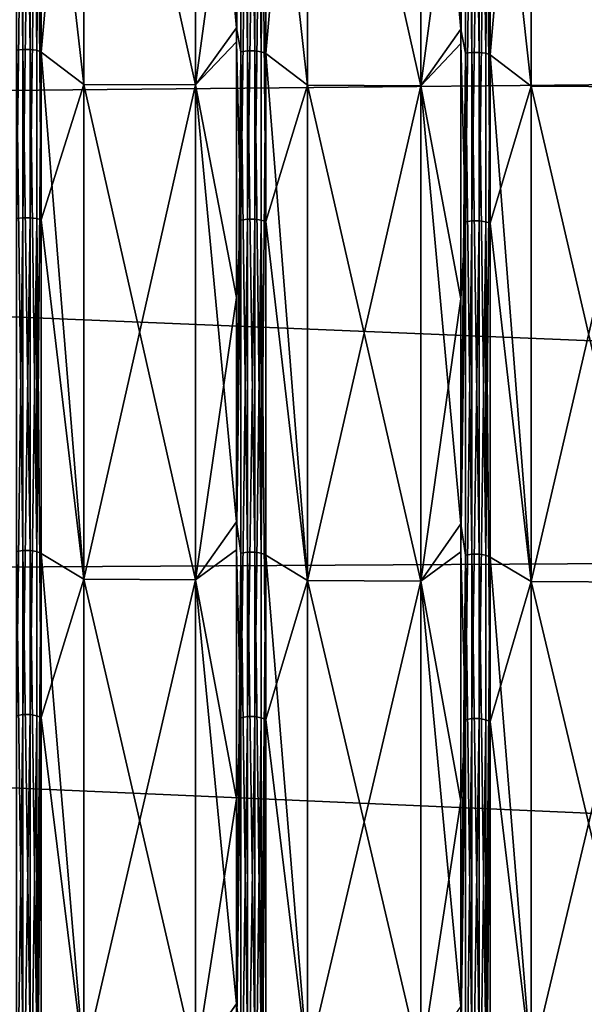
# Model space of a CAD drawing. Header units: metres. Extents: x -31 to 116, y -82 to 82.
# Tile 423 of 656: x 54 to 59, y -23 to -14. Entities that reach past the tile are written whole.
import ezdxf

# ---------------------------------------------------------------- set-up
doc = ezdxf.new("R2010")
doc.units = ezdxf.units.M
doc.layers.add('solid_80000000GA_10_1', color=7, linetype='CONTINUOUS')

msp = doc.modelspace()

# ---------------------------------------------------------------- linework, layer by layer
at = {"layer": 'solid_80000000GA_10_1'}
for points in [[(55.382427, -9.995101, -60.549599), (55.76049, -9.473398, -59.812687), (55.76049, -14.137044, -58.885029)], [(55.802036, -9.624148, -59.734749), (55.76049, -14.137044, -58.885029), (55.76049, -9.473398, -59.812687)], [(12.5, -10.777929, 57.631008), (103, -9.542365, 60.248993), (103, -14.238694, 59.314892)], [(12.5, -10.777946, -57.631004), (103, -14.238865, -59.31485), (103, -9.542414, -60.248985)], [(57.470112, -10.000802, -60.58559), (57.839779, -9.481915, -59.866463), (57.839779, -14.149755, -58.937973)], [(57.881325, -9.632809, -59.788506), (57.839779, -14.149755, -58.937973), (57.839779, -9.481915, -59.866463)], [(53.783474, -9.61078, -59.651772), (53.783474, -14.339523, -58.694798), (53.722752, -9.615488, -59.680996)], [(53.783474, -14.339523, -58.694798), (53.722752, -14.346548, -58.723549), (53.722752, -9.615488, -59.680996)], [(53.851025, -14.339534, -58.694843), (53.783474, -14.339523, -58.694798), (53.783474, -9.61078, -59.651772)], [(53.851025, -9.610787, -59.651817), (53.851025, -14.339534, -58.694843), (53.783474, -9.61078, -59.651772)], [(53.911705, -14.346579, -58.723675), (53.851025, -14.339534, -58.694843), (53.851025, -9.610787, -59.651817)], [(53.911705, -9.615508, -59.681122), (53.911705, -14.346579, -58.723675), (53.851025, -9.610787, -59.651817)], [(53.911705, -9.615508, -59.681122), (53.953094, -9.626963, -59.733013), (53.911705, -14.346579, -58.723675)], [(53.911705, -14.346579, -58.723675), (53.953094, -9.626963, -59.733013), (53.953094, -14.362285, -58.774448)], [(54.348129, -9.992277, -60.531769), (53.953094, -14.362285, -58.774448), (53.953094, -9.626963, -59.733013)], [(55.802036, -9.624148, -59.734749), (55.802036, -14.359469, -58.776443), (55.76049, -14.137044, -58.885029)], [(55.862759, -9.61944, -59.705528), (55.862759, -14.352446, -58.747688), (55.802036, -9.624148, -59.734749)], [(55.862759, -14.352446, -58.747688), (55.802036, -14.359469, -58.776443), (55.802036, -9.624148, -59.734749)], [(55.930313, -14.352456, -58.747734), (55.862759, -14.352446, -58.747688), (55.862759, -9.61944, -59.705528)], [(55.930313, -9.619448, -59.705574), (55.930313, -14.352456, -58.747734), (55.862759, -9.61944, -59.705528)], [(55.990993, -14.3595, -58.776569), (55.930313, -14.352456, -58.747734), (55.930313, -9.619448, -59.705574)], [(55.990993, -9.624169, -59.734879), (55.990993, -14.3595, -58.776569), (55.930313, -9.619448, -59.705574)], [(55.990993, -9.624169, -59.734879), (56.032383, -9.635623, -59.786766), (55.990993, -14.3595, -58.776569)], [(55.990993, -14.3595, -58.776569), (56.032383, -9.635623, -59.786766), (56.032383, -14.375204, -58.827343)], [(56.41888, -9.997931, -60.567467), (56.032383, -14.375204, -58.827343), (56.032383, -9.635623, -59.786766)], [(57.881325, -9.632809, -59.788506), (57.881325, -14.372392, -58.829334), (57.839779, -14.149755, -58.937973)], [(57.942047, -9.628101, -59.759285), (57.942047, -14.365367, -58.800583), (57.881325, -9.632809, -59.788506)], [(57.942047, -14.365367, -58.800583), (57.881325, -14.372392, -58.829334), (57.881325, -9.632809, -59.788506)], [(58.009598, -14.365378, -58.800629), (57.942047, -14.365367, -58.800583), (57.942047, -9.628101, -59.759285)], [(58.009598, -9.628108, -59.759327), (58.009598, -14.365378, -58.800629), (57.942047, -9.628101, -59.759285)], [(58.070282, -14.372422, -58.82946), (58.009598, -14.365378, -58.800629), (58.009598, -9.628108, -59.759327)], [(58.070282, -9.63283, -59.788631), (58.070282, -14.372422, -58.82946), (58.009598, -9.628108, -59.759327)], [(58.070282, -9.63283, -59.788631), (58.111671, -9.644284, -59.840523), (58.070282, -14.372422, -58.82946)], [(58.070282, -14.372422, -58.82946), (58.111671, -9.644284, -59.840523), (58.111671, -14.388124, -58.880234)], [(58.489632, -10.003586, -60.603168), (58.111671, -14.388124, -58.880234), (58.111671, -9.644284, -59.840523)], [(54.348129, -9.992277, -60.531769), (54.348129, -14.662195, -59.573151), (53.953094, -14.362285, -58.774448)], [(54.348129, -14.662195, 59.573151), (54.348129, -9.992277, 60.531769), (53.953094, -11.208203, 59.4566)], [(54.348129, -9.992277, -60.531769), (55.382427, -9.995101, -60.549599), (55.382427, -14.666409, -59.590706)], [(54.348129, -9.992277, -60.531769), (55.382427, -14.666409, -59.590706), (54.348129, -14.662195, -59.573151)], [(54.348129, -9.992277, 60.531769), (55.382427, -14.666409, 59.590706), (55.382427, -9.995101, 60.549599)], [(54.348129, -14.662195, 59.573151), (55.382427, -14.666409, 59.590706), (54.348129, -9.992277, 60.531769)], [(55.382427, -9.995101, 60.549599), (55.382427, -14.666409, 59.590706), (55.76049, -11.880962, 59.381355)], [(55.382427, -14.666409, -59.590706), (55.382427, -9.995101, -60.549599), (55.76049, -14.137044, -58.885029)], [(56.41888, -9.997931, -60.567467), (56.41888, -14.670632, -59.608299), (56.032383, -14.375204, -58.827343)], [(56.41888, -14.670632, 59.608299), (56.41888, -9.997931, 60.567467), (56.032383, -11.218281, 59.510109)], [(56.41888, -9.997931, -60.567467), (57.470112, -10.000802, -60.58559), (57.470112, -14.674916, -59.626141)], [(56.41888, -9.997931, -60.567467), (57.470112, -14.674916, -59.626141), (56.41888, -14.670632, -59.608299)], [(56.41888, -9.997931, 60.567467), (57.470112, -14.674916, 59.626141), (57.470112, -10.000802, 60.58559)], [(56.41888, -14.670632, 59.608299), (57.470112, -14.674916, 59.626141), (56.41888, -9.997931, 60.567467)], [(57.470112, -10.000802, 60.58559), (57.470112, -14.674916, 59.626141), (57.839779, -11.891644, 59.434746)], [(57.470112, -14.674916, -59.626141), (57.470112, -10.000802, -60.58559), (57.839779, -14.149755, -58.937973)], [(58.489632, -10.003586, -60.603168), (58.489632, -14.67907, -59.643448), (58.111671, -14.388124, -58.880234)], [(58.489632, -14.67907, 59.643448), (58.489632, -10.003586, 60.603168), (58.111671, -11.228358, 59.563614)], [(59.557796, -14.683423, 59.661575), (58.489632, -10.003586, 60.603168), (58.489632, -14.67907, 59.643448)], [(59.557796, -10.006502, 60.621586), (58.489632, -10.003586, 60.603168), (59.557796, -14.683423, 59.661575)], [(59.557796, -14.683423, -59.661575), (58.489632, -14.67907, -59.643448), (58.489632, -10.003586, -60.603168)], [(59.557796, -14.683423, -59.661575), (58.489632, -10.003586, -60.603168), (59.557796, -10.006502, -60.621586)], [(12.5, -15.116064, 56.648037), (12.5, -10.777929, 57.631008), (103, -14.238694, 59.314892)], [(12.5, -10.777946, -57.631004), (12.5, -15.116093, -56.648029), (103, -14.238865, -59.31485)], [(53.783474, -11.195335, 59.37479), (53.722752, -11.200819, 59.403877), (53.722752, -15.904716, 58.320827)], [(53.783474, -15.896928, 58.292271), (53.783474, -11.195335, 59.37479), (53.722752, -15.904716, 58.320827)], [(53.851025, -11.195344, 59.374836), (53.783474, -11.195335, 59.37479), (53.783474, -15.896928, 58.292271)], [(53.851025, -15.896939, 58.292316), (53.851025, -11.195344, 59.374836), (53.783474, -15.896928, 58.292271)], [(53.911705, -11.200843, 59.404003), (53.851025, -11.195344, 59.374836), (53.851025, -15.896939, 58.292316)], [(53.911705, -15.904749, 58.32095), (53.911705, -11.200843, 59.404003), (53.851025, -15.896939, 58.292316)], [(53.911705, -11.200843, 59.404003), (53.953094, -15.916892, 58.372627), (53.953094, -11.208203, 59.4566)], [(53.911705, -15.904749, 58.32095), (53.953094, -15.916892, 58.372627), (53.911705, -11.200843, 59.404003)], [(54.348129, -14.662195, 59.573151), (53.953094, -11.208203, 59.4566), (53.953094, -15.916892, 58.372627)], [(55.802036, -11.210908, 59.457382), (55.76049, -11.880962, 59.381355), (55.76049, -14.269146, 58.853157)], [(55.802036, -15.919041, 58.373356), (55.802036, -11.210908, 59.457382), (55.76049, -14.269146, 58.853157)], [(55.862759, -11.205423, 59.428295), (55.802036, -11.210908, 59.457382), (55.802036, -15.919041, 58.373356)], [(55.862759, -15.911253, 58.344799), (55.862759, -11.205423, 59.428295), (55.802036, -15.919041, 58.373356)], [(55.930313, -11.205432, 59.428341), (55.862759, -11.205423, 59.428295), (55.862759, -15.911253, 58.344799)], [(55.930313, -15.911265, 58.344845), (55.930313, -11.205432, 59.428341), (55.862759, -15.911253, 58.344799)], [(55.990993, -11.210932, 59.457508), (55.930313, -11.205432, 59.428341), (55.930313, -15.911265, 58.344845)], [(55.990993, -15.919074, 58.373482), (55.990993, -11.210932, 59.457508), (55.930313, -15.911265, 58.344845)], [(55.990993, -11.210932, 59.457508), (56.032383, -15.931205, 58.425159), (56.032383, -11.218281, 59.510109)], [(55.990993, -15.919074, 58.373482), (56.032383, -15.931205, 58.425159), (55.990993, -11.210932, 59.457508)], [(56.41888, -14.670632, 59.608299), (56.032383, -11.218281, 59.510109), (56.032383, -15.931205, 58.425159)], [(57.881325, -11.220997, 59.510887), (57.839779, -11.891644, 59.434746), (57.839779, -14.281975, 58.906071)], [(57.881325, -15.933366, 58.425888), (57.881325, -11.220997, 59.510887), (57.839779, -14.281975, 58.906071)], [(57.942047, -11.215512, 59.4818), (57.881325, -11.220997, 59.510887), (57.881325, -15.933366, 58.425888)], [(57.942047, -15.925578, 58.397331), (57.942047, -11.215512, 59.4818), (57.881325, -15.933366, 58.425888)], [(58.009598, -11.215521, 59.481846), (57.942047, -11.215512, 59.4818), (57.942047, -15.925578, 58.397331)], [(58.009598, -15.925591, 58.397373), (58.009598, -11.215521, 59.481846), (57.942047, -15.925578, 58.397331)], [(58.070282, -11.221021, 59.511013), (58.009598, -11.215521, 59.481846), (58.009598, -15.925591, 58.397373)], [(58.070282, -15.9334, 58.42601), (58.070282, -11.221021, 59.511013), (58.009598, -15.925591, 58.397373)], [(58.070282, -11.221021, 59.511013), (58.111671, -15.945518, 58.477692), (58.111671, -11.228358, 59.563614)], [(58.070282, -15.9334, 58.42601), (58.111671, -15.945518, 58.477692), (58.070282, -11.221021, 59.511013)], [(58.489632, -14.67907, 59.643448), (58.111671, -11.228358, 59.563614), (58.111671, -15.945518, 58.477692)], [(55.382427, -14.666409, 59.590706), (55.76049, -14.269146, 58.853157), (55.76049, -11.880962, 59.381355)], [(57.470112, -14.674916, 59.626141), (57.839779, -14.281975, 58.906071), (57.839779, -11.891644, 59.434746)], [(55.382427, -14.666409, -59.590706), (55.76049, -14.137044, -58.885029), (55.76049, -18.71353, -57.594326)], [(55.802036, -14.359469, -58.776443), (55.76049, -18.71353, -57.594326), (55.76049, -14.137044, -58.885029)], [(57.470112, -14.674916, -59.626141), (57.839779, -14.149755, -58.937973), (57.839779, -18.730356, -57.646111)], [(57.881325, -14.372392, -58.829334), (57.839779, -18.730356, -57.646111), (57.839779, -14.149755, -58.937973)], [(12.5, -15.116064, 56.648037), (103, -14.238694, 59.314892), (103, -18.848118, 58.015034)], [(12.5, -15.116093, -56.648029), (103, -18.847979, -58.015087), (103, -14.238865, -59.31485)], [(55.382427, -14.666409, 59.590706), (55.76049, -16.634052, 58.228954), (55.76049, -14.269146, 58.853157)], [(55.802036, -15.919041, 58.373356), (55.76049, -14.269146, 58.853157), (55.76049, -16.634052, 58.228954)], [(57.470112, -14.674916, 59.626141), (57.839779, -16.649008, 58.281307), (57.839779, -14.281975, 58.906071)], [(57.881325, -15.933366, 58.425888), (57.839779, -14.281975, 58.906071), (57.839779, -16.649008, 58.281307)], [(53.783474, -14.339523, -58.694798), (53.783474, -18.976839, -57.363583), (53.722752, -14.346548, -58.723549)], [(53.783474, -18.976839, -57.363583), (53.722752, -18.986135, -57.391685), (53.722752, -14.346548, -58.723549)], [(53.851025, -18.976852, -57.363628), (53.783474, -18.976839, -57.363583), (53.783474, -14.339523, -58.694798)], [(53.851025, -14.339534, -58.694843), (53.851025, -18.976852, -57.363628), (53.783474, -14.339523, -58.694798)], [(53.911705, -18.986176, -57.391808), (53.851025, -18.976852, -57.363628), (53.851025, -14.339534, -58.694843)], [(53.911705, -14.346579, -58.723675), (53.911705, -18.986176, -57.391808), (53.851025, -14.339534, -58.694843)], [(53.911705, -14.346579, -58.723675), (53.953094, -14.362285, -58.774448), (53.911705, -18.986176, -57.391808)], [(53.911705, -18.986176, -57.391808), (53.953094, -14.362285, -58.774448), (53.953094, -19.004665, -57.441566)], [(54.348129, -19.243582, -58.254829), (53.953094, -19.004665, -57.441566), (53.953094, -14.362285, -58.774448)], [(54.348129, -14.662195, -59.573151), (54.348129, -19.243582, -58.254829), (53.953094, -14.362285, -58.774448)], [(55.802036, -14.359469, -58.776443), (55.802036, -19.003235, -57.443378), (55.76049, -18.71353, -57.594326)], [(55.862759, -14.352446, -58.747688), (55.862759, -18.993938, -57.415276), (55.802036, -14.359469, -58.776443)], [(55.862759, -18.993938, -57.415276), (55.802036, -19.003235, -57.443378), (55.802036, -14.359469, -58.776443)], [(55.930313, -18.993954, -57.415321), (55.862759, -18.993938, -57.415276), (55.862759, -14.352446, -58.747688)], [(55.930313, -14.352456, -58.747734), (55.930313, -18.993954, -57.415321), (55.862759, -14.352446, -58.747688)], [(55.990993, -19.003275, -57.443501), (55.930313, -18.993954, -57.415321), (55.930313, -14.352456, -58.747734)], [(55.990993, -14.3595, -58.776569), (55.990993, -19.003275, -57.443501), (55.930313, -14.352456, -58.747734)], [(55.990993, -14.3595, -58.776569), (56.032383, -14.375204, -58.827343), (55.990993, -19.003275, -57.443501)], [(55.990993, -19.003275, -57.443501), (56.032383, -14.375204, -58.827343), (56.032383, -19.021763, -57.493263)], [(56.41888, -19.254751, -58.289204), (56.032383, -19.021763, -57.493263), (56.032383, -14.375204, -58.827343)], [(56.41888, -14.670632, -59.608299), (56.41888, -19.254751, -58.289204), (56.032383, -14.375204, -58.827343)], [(57.881325, -14.372392, -58.829334), (57.881325, -19.020336, -57.495071), (57.839779, -18.730356, -57.646111)], [(57.942047, -14.365367, -58.800583), (57.942047, -19.01104, -57.466969), (57.881325, -14.372392, -58.829334)], [(57.942047, -19.01104, -57.466969), (57.881325, -19.020336, -57.495071), (57.881325, -14.372392, -58.829334)], [(58.009598, -19.011055, -57.467014), (57.942047, -19.01104, -57.466969), (57.942047, -14.365367, -58.800583)], [(58.009598, -14.365378, -58.800629), (58.009598, -19.011055, -57.467014), (57.942047, -14.365367, -58.800583)], [(58.070282, -19.020376, -57.495193), (58.009598, -19.011055, -57.467014), (58.009598, -14.365378, -58.800629)], [(58.070282, -14.372422, -58.82946), (58.070282, -19.020376, -57.495193), (58.009598, -14.365378, -58.800629)], [(58.070282, -14.372422, -58.82946), (58.111671, -14.388124, -58.880234), (58.070282, -19.020376, -57.495193)], [(58.070282, -19.020376, -57.495193), (58.111671, -14.388124, -58.880234), (58.111671, -19.03886, -57.544956)], [(58.489632, -19.265921, -58.323582), (58.111671, -19.03886, -57.544956), (58.111671, -14.388124, -58.880234)], [(58.489632, -14.67907, -59.643448), (58.489632, -19.265921, -58.323582), (58.111671, -14.388124, -58.880234)], [(54.348129, -19.243582, 58.254829), (54.348129, -14.662195, 59.573151), (53.953094, -15.916892, 58.372627)], [(54.348129, -14.662195, -59.573151), (55.382427, -14.666409, -59.590706), (55.382427, -19.249161, -58.271999)], [(54.348129, -14.662195, -59.573151), (55.382427, -19.249161, -58.271999), (54.348129, -19.243582, -58.254829)], [(54.348129, -19.243582, 58.254829), (55.382427, -14.666409, 59.590706), (54.348129, -14.662195, 59.573151)], [(54.348129, -19.243582, 58.254829), (55.382427, -19.249161, 58.271999), (55.382427, -14.666409, 59.590706)], [(55.382427, -14.666409, 59.590706), (55.382427, -19.249161, 58.271999), (55.76049, -16.634052, 58.228954)], [(55.382427, -19.249161, -58.271999), (55.382427, -14.666409, -59.590706), (55.76049, -18.71353, -57.594326)], [(56.41888, -19.254751, 58.289204), (56.41888, -14.670632, 59.608299), (56.032383, -15.931205, 58.425159)], [(56.41888, -14.670632, -59.608299), (57.470112, -14.674916, -59.626141), (57.470112, -19.260422, -58.306656)], [(56.41888, -14.670632, -59.608299), (57.470112, -19.260422, -58.306656), (56.41888, -19.254751, -58.289204)], [(56.41888, -19.254751, 58.289204), (57.470112, -14.674916, 59.626141), (56.41888, -14.670632, 59.608299)], [(56.41888, -19.254751, 58.289204), (57.470112, -19.260422, 58.306656), (57.470112, -14.674916, 59.626141)], [(57.470112, -14.674916, 59.626141), (57.470112, -19.260422, 58.306656), (57.839779, -16.649008, 58.281307)], [(57.470112, -19.260422, -58.306656), (57.470112, -14.674916, -59.626141), (57.839779, -18.730356, -57.646111)], [(58.489632, -19.265921, 58.323582), (58.489632, -14.67907, 59.643448), (58.111671, -15.945518, 58.477692)], [(59.557796, -14.683423, 59.661575), (58.489632, -14.67907, 59.643448), (58.489632, -19.265921, 58.323582)], [(59.557796, -19.271681, -58.341312), (58.489632, -19.265921, -58.323582), (58.489632, -14.67907, -59.643448)], [(59.557796, -19.271681, -58.341312), (58.489632, -14.67907, -59.643448), (59.557796, -14.683423, -59.661575)], [(59.557796, -14.683423, 59.661575), (58.489632, -19.265921, 58.323582), (59.557796, -19.271681, 58.341312)], [(12.5, -19.366768, 55.339161), (12.5, -15.116064, 56.648037), (103, -18.848118, 58.015034)], [(12.5, -15.116093, -56.648029), (12.5, -19.366802, -55.339149), (103, -18.847979, -58.015087)], [(53.783474, -15.896928, 58.292271), (53.722752, -15.904716, 58.320827), (53.722752, -20.507202, 56.865925)], [(53.783474, -20.497162, 56.838081), (53.783474, -15.896928, 58.292271), (53.722752, -20.507202, 56.865925)], [(53.851025, -15.896939, 58.292316), (53.783474, -15.896928, 58.292271), (53.783474, -20.497162, 56.838081)], [(53.851025, -20.497177, 56.838123), (53.851025, -15.896939, 58.292316), (53.783474, -20.497162, 56.838081)], [(53.911705, -15.904749, 58.32095), (53.851025, -15.896939, 58.292316), (53.851025, -20.497177, 56.838123)], [(53.911705, -20.507246, 56.866047), (53.911705, -15.904749, 58.32095), (53.851025, -20.497177, 56.838123)], [(53.911705, -15.904749, 58.32095), (53.953094, -20.52314, 56.91671), (53.953094, -15.916892, 58.372627)], [(53.911705, -20.507246, 56.866047), (53.953094, -20.52314, 56.91671), (53.911705, -15.904749, 58.32095)], [(54.348129, -19.243582, 58.254829), (53.953094, -15.916892, 58.372627), (53.953094, -20.52314, 56.91671)], [(55.802036, -15.919041, 58.373356), (55.76049, -16.634052, 58.228954), (55.76049, -18.971823, 57.509762)], [(55.802036, -20.525673, 56.917145), (55.802036, -15.919041, 58.373356), (55.76049, -18.971823, 57.509762)], [(55.862759, -15.911253, 58.344799), (55.802036, -15.919041, 58.373356), (55.802036, -20.525673, 56.917145)], [(55.862759, -20.515633, 56.889301), (55.862759, -15.911253, 58.344799), (55.802036, -20.525673, 56.917145)], [(55.930313, -15.911265, 58.344845), (55.862759, -15.911253, 58.344799), (55.862759, -20.515633, 56.889301)], [(55.930313, -20.515648, 56.889343), (55.930313, -15.911265, 58.344845), (55.862759, -20.515633, 56.889301)], [(55.990993, -15.919074, 58.373482), (55.930313, -15.911265, 58.344845), (55.930313, -20.515648, 56.889343)], [(55.990993, -20.525717, 56.917267), (55.990993, -15.919074, 58.373482), (55.930313, -20.515648, 56.889343)], [(55.990993, -15.919074, 58.373482), (56.032383, -20.541594, 56.967934), (56.032383, -15.931205, 58.425159)], [(55.990993, -20.525717, 56.917267), (56.032383, -20.541594, 56.967934), (55.990993, -15.919074, 58.373482)], [(56.41888, -19.254751, 58.289204), (56.032383, -15.931205, 58.425159), (56.032383, -20.541594, 56.967934)], [(57.881325, -15.933366, 58.425888), (57.839779, -16.649008, 58.281307), (57.839779, -18.98888, 57.561466)], [(57.881325, -20.544144, 56.968365), (57.881325, -15.933366, 58.425888), (57.839779, -18.98888, 57.561466)], [(57.942047, -15.925578, 58.397331), (57.881325, -15.933366, 58.425888), (57.881325, -20.544144, 56.968365)], [(57.942047, -20.534103, 56.940521), (57.942047, -15.925578, 58.397331), (57.881325, -20.544144, 56.968365)], [(58.009598, -15.925591, 58.397373), (57.942047, -15.925578, 58.397331), (57.942047, -20.534103, 56.940521)], [(58.009598, -20.534119, 56.940563), (58.009598, -15.925591, 58.397373), (57.942047, -20.534103, 56.940521)], [(58.070282, -15.9334, 58.42601), (58.009598, -15.925591, 58.397373), (58.009598, -20.534119, 56.940563)], [(58.070282, -20.544188, 56.968483), (58.070282, -15.9334, 58.42601), (58.009598, -20.534119, 56.940563)], [(58.070282, -15.9334, 58.42601), (58.111671, -20.560047, 57.019161), (58.111671, -15.945518, 58.477692)], [(58.070282, -20.544188, 56.968483), (58.111671, -20.560047, 57.019161), (58.070282, -15.9334, 58.42601)], [(58.489632, -19.265921, 58.323582), (58.111671, -15.945518, 58.477692), (58.111671, -20.560047, 57.019161)], [(55.382427, -19.249161, 58.271999), (55.76049, -18.971823, 57.509762), (55.76049, -16.634052, 58.228954)], [(57.470112, -19.260422, 58.306656), (57.839779, -18.98888, 57.561466), (57.839779, -16.649008, 58.281307)], [(55.382427, -19.249161, -58.271999), (55.76049, -18.71353, -57.594326), (55.76049, -23.174641, -55.948536)], [(55.802036, -19.003235, -57.443378), (55.76049, -23.174641, -55.948536), (55.76049, -18.71353, -57.594326)], [(57.470112, -19.260422, -58.306656), (57.839779, -18.730356, -57.646111), (57.839779, -23.195478, -55.99884)], [(57.881325, -19.020336, -57.495071), (57.839779, -23.195478, -55.99884), (57.839779, -18.730356, -57.646111)], [(12.5, -19.366802, -55.339149), (103, -23.341593, -56.357498), (103, -18.847979, -58.015087)], [(12.5, -19.366768, 55.339161), (103, -18.848118, 58.015034), (103, -23.341688, 56.357452)], [(53.783474, -18.976839, -57.363583), (53.783474, -23.493156, -55.666622), (53.722752, -18.986135, -57.391685)], [(53.783474, -23.493156, -55.666622), (53.722752, -23.504665, -55.69389), (53.722752, -18.986135, -57.391685)], [(53.851025, -23.493176, -55.666664), (53.783474, -23.493156, -55.666622), (53.783474, -18.976839, -57.363583)], [(53.851025, -18.976852, -57.363628), (53.851025, -23.493176, -55.666664), (53.783474, -18.976839, -57.363583)], [(53.911705, -23.504715, -55.694008), (53.851025, -23.493176, -55.666664), (53.851025, -18.976852, -57.363628)], [(53.911705, -18.986176, -57.391808), (53.911705, -23.504715, -55.694008), (53.851025, -18.976852, -57.363628)], [(53.911705, -18.986176, -57.391808), (53.953094, -19.004665, -57.441566), (53.911705, -23.504715, -55.694008)], [(53.911705, -23.504715, -55.694008), (53.953094, -19.004665, -57.441566), (53.953094, -23.526466, -55.742413)], [(54.348129, -23.708773, -56.584755), (53.953094, -23.526466, -55.742413), (53.953094, -19.004665, -57.441566)], [(54.348129, -19.243582, -58.254829), (54.348129, -23.708773, -56.584755), (53.953094, -19.004665, -57.441566)], [(55.382427, -19.249161, 58.271999), (55.76049, -21.278646, 56.696754), (55.76049, -18.971823, 57.509762)], [(55.802036, -20.525673, 56.917145), (55.76049, -18.971823, 57.509762), (55.76049, -21.278646, 56.696754)], [(55.802036, -19.003235, -57.443378), (55.802036, -23.525837, -55.744053), (55.76049, -23.174641, -55.948536)], [(55.862759, -18.993938, -57.415276), (55.862759, -23.514328, -55.716785), (55.802036, -19.003235, -57.443378)], [(55.862759, -23.514328, -55.716785), (55.802036, -23.525837, -55.744053), (55.802036, -19.003235, -57.443378)], [(55.930313, -23.514345, -55.716827), (55.862759, -23.514328, -55.716785), (55.862759, -18.993938, -57.415276)], [(55.930313, -18.993954, -57.415321), (55.930313, -23.514345, -55.716827), (55.862759, -18.993938, -57.415276)], [(55.990993, -23.525887, -55.744171), (55.930313, -23.514345, -55.716827), (55.930313, -18.993954, -57.415321)], [(55.990993, -19.003275, -57.443501), (55.990993, -23.525887, -55.744171), (55.930313, -18.993954, -57.415321)], [(55.990993, -19.003275, -57.443501), (56.032383, -19.021763, -57.493263), (55.990993, -23.525887, -55.744171)], [(55.990993, -23.525887, -55.744171), (56.032383, -19.021763, -57.493263), (56.032383, -23.547634, -55.792576)], [(56.41888, -23.722605, -56.618149), (56.032383, -23.547634, -55.792576), (56.032383, -19.021763, -57.493263)], [(56.41888, -19.254751, -58.289204), (56.41888, -23.722605, -56.618149), (56.032383, -19.021763, -57.493263)], [(57.470112, -19.260422, 58.306656), (57.839779, -21.297779, 56.74773), (57.839779, -18.98888, 57.561466)], [(57.881325, -20.544144, 56.968365), (57.839779, -18.98888, 57.561466), (57.839779, -21.297779, 56.74773)], [(57.881325, -19.020336, -57.495071), (57.881325, -23.547007, -55.79422), (57.839779, -23.195478, -55.99884)], [(57.942047, -19.01104, -57.466969), (57.942047, -23.535498, -55.766949), (57.881325, -19.020336, -57.495071)], [(57.942047, -23.535498, -55.766949), (57.881325, -23.547007, -55.79422), (57.881325, -19.020336, -57.495071)], [(58.009598, -23.535517, -55.766991), (57.942047, -23.535498, -55.766949), (57.942047, -19.01104, -57.466969)], [(58.009598, -19.011055, -57.467014), (58.009598, -23.535517, -55.766991), (57.942047, -19.01104, -57.466969)], [(58.070282, -23.547058, -55.794338), (58.009598, -23.535517, -55.766991), (58.009598, -19.011055, -57.467014)], [(58.070282, -19.020376, -57.495193), (58.070282, -23.547058, -55.794338), (58.009598, -19.011055, -57.467014)], [(58.070282, -19.020376, -57.495193), (58.111671, -19.03886, -57.544956), (58.070282, -23.547058, -55.794338)], [(58.070282, -23.547058, -55.794338), (58.111671, -19.03886, -57.544956), (58.111671, -23.5688, -55.842743)], [(58.489632, -23.736437, -56.651543), (58.111671, -23.5688, -55.842743), (58.111671, -19.03886, -57.544956)], [(58.489632, -19.265921, -58.323582), (58.489632, -23.736437, -56.651543), (58.111671, -19.03886, -57.544956)], [(54.348129, -23.708773, 56.584755), (54.348129, -19.243582, 58.254829), (53.953094, -20.52314, 56.91671)], [(54.348129, -19.243582, -58.254829), (55.382427, -19.249161, -58.271999), (55.382427, -23.715681, -56.601437)], [(54.348129, -19.243582, -58.254829), (55.382427, -23.715681, -56.601437), (54.348129, -23.708773, -56.584755)], [(54.348129, -23.708773, 56.584755), (55.382427, -19.249161, 58.271999), (54.348129, -19.243582, 58.254829)], [(54.348129, -23.708773, 56.584755), (55.382427, -23.715681, 56.601437), (55.382427, -19.249161, 58.271999)], [(55.382427, -19.249161, 58.271999), (55.382427, -23.715681, 56.601437), (55.76049, -21.278646, 56.696754)], [(55.382427, -23.715681, -56.601437), (55.382427, -19.249161, -58.271999), (55.76049, -23.174641, -55.948536)], [(56.41888, -23.722605, 56.618149), (56.41888, -19.254751, 58.289204), (56.032383, -20.541594, 56.967934)], [(56.41888, -19.254751, -58.289204), (57.470112, -19.260422, -58.306656), (57.470112, -23.729626, -56.635101)], [(56.41888, -19.254751, -58.289204), (57.470112, -23.729626, -56.635101), (56.41888, -23.722605, -56.618149)], [(56.41888, -23.722605, 56.618149), (57.470112, -19.260422, 58.306656), (56.41888, -19.254751, 58.289204)], [(56.41888, -23.722605, 56.618149), (57.470112, -23.729626, 56.635101), (57.470112, -19.260422, 58.306656)], [(57.470112, -19.260422, 58.306656), (57.470112, -23.729626, 56.635101), (57.839779, -21.297779, 56.74773)], [(57.470112, -23.729626, -56.635101), (57.470112, -19.260422, -58.306656), (57.839779, -23.195478, -55.99884)], [(58.489632, -23.736437, 56.651543), (58.489632, -19.265921, 58.323582), (58.111671, -20.560047, 57.019161)], [(59.557796, -19.271681, 58.341312), (58.489632, -19.265921, 58.323582), (58.489632, -23.736437, 56.651543)], [(59.557796, -23.743572, -56.66877), (58.489632, -23.736437, -56.651543), (58.489632, -19.265921, -58.323582)], [(59.557796, -23.743572, -56.66877), (58.489632, -19.265921, -58.323582), (59.557796, -19.271681, -58.341312)], [(59.557796, -19.271681, 58.341312), (58.489632, -23.736437, 56.651543), (59.557796, -23.743572, 56.66877)], [(12.5, -23.5058, 53.711929), (12.5, -19.366768, 55.339161), (103, -23.341688, 56.357452)], [(12.5, -19.366802, -55.339149), (12.5, -23.505836, -53.711914), (103, -23.341593, -56.357498)], [(53.783474, -20.497162, 56.838081), (53.722752, -20.507202, 56.865925), (53.722752, -24.978937, 55.048447)], [(53.783474, -24.966705, 55.021492), (53.783474, -20.497162, 56.838081), (53.722752, -24.978937, 55.048447)], [(53.851025, -20.497177, 56.838123), (53.783474, -20.497162, 56.838081), (53.783474, -24.966705, 55.021492)], [(53.851025, -24.966724, 55.021534), (53.851025, -20.497177, 56.838123), (53.783474, -24.966705, 55.021492)], [(53.911705, -20.507246, 56.866047), (53.851025, -20.497177, 56.838123), (53.851025, -24.966724, 55.021534)], [(53.911705, -24.978991, 55.048565), (53.911705, -20.507246, 56.866047), (53.851025, -24.966724, 55.021534)], [(53.911705, -24.978991, 55.048565), (53.953094, -20.52314, 56.91671), (53.911705, -20.507246, 56.866047)], [(53.911705, -24.978991, 55.048565), (53.953094, -25.001413, 55.096645), (53.953094, -20.52314, 56.91671)], [(54.348129, -23.708773, 56.584755), (53.953094, -20.52314, 56.91671), (53.953094, -25.001413, 55.096645)], [(55.802036, -20.525673, 56.917145), (55.76049, -21.278646, 56.696754), (55.76049, -23.550758, 55.791256)], [(55.802036, -25.001434, 55.09803), (55.802036, -20.525673, 56.917145), (55.76049, -23.550758, 55.791256)], [(55.862759, -20.515633, 56.889301), (55.802036, -20.525673, 56.917145), (55.802036, -25.001434, 55.09803)], [(55.862759, -24.989204, 55.071075), (55.862759, -20.515633, 56.889301), (55.802036, -25.001434, 55.09803)], [(55.930313, -20.515648, 56.889343), (55.862759, -20.515633, 56.889301), (55.862759, -24.989204, 55.071075)], [(55.930313, -24.989223, 55.071117), (55.930313, -20.515648, 56.889343), (55.862759, -24.989204, 55.071075)], [(55.990993, -20.525717, 56.917267), (55.930313, -20.515648, 56.889343), (55.930313, -24.989223, 55.071117)], [(55.990993, -25.001488, 55.098148), (55.990993, -20.525717, 56.917267), (55.930313, -24.989223, 55.071117)], [(55.990993, -25.001488, 55.098148), (56.032383, -20.541594, 56.967934), (55.990993, -20.525717, 56.917267)], [(55.990993, -25.001488, 55.098148), (56.032383, -25.023943, 55.146214), (56.032383, -20.541594, 56.967934)], [(56.41888, -23.722605, 56.618149), (56.032383, -20.541594, 56.967934), (56.032383, -25.023943, 55.146214)], [(57.881325, -20.544144, 56.968365), (57.839779, -21.297779, 56.74773), (57.839779, -23.571932, 55.841419)], [(57.881325, -25.023933, 55.147614), (57.881325, -20.544144, 56.968365), (57.839779, -23.571932, 55.841419)], [(57.942047, -20.534103, 56.940521), (57.881325, -20.544144, 56.968365), (57.881325, -25.023933, 55.147614)], [(57.942047, -25.011703, 55.120659), (57.942047, -20.534103, 56.940521), (57.881325, -25.023933, 55.147614)], [(58.009598, -20.534119, 56.940563), (57.942047, -20.534103, 56.940521), (57.942047, -25.011703, 55.120659)], [(58.009598, -25.011723, 55.120701), (58.009598, -20.534119, 56.940563), (57.942047, -25.011703, 55.120659)], [(58.070282, -20.544188, 56.968483), (58.009598, -20.534119, 56.940563), (58.009598, -25.011723, 55.120701)], [(58.070282, -25.023987, 55.147728), (58.070282, -20.544188, 56.968483), (58.009598, -25.011723, 55.120701)], [(58.070282, -25.023987, 55.147728), (58.111671, -20.560047, 57.019161), (58.070282, -20.544188, 56.968483)], [(58.070282, -25.023987, 55.147728), (58.111671, -25.046474, 55.195782), (58.111671, -20.560047, 57.019161)], [(58.489632, -23.736437, 56.651543), (58.111671, -20.560047, 57.019161), (58.111671, -25.046474, 55.195782)], [(55.382427, -23.715681, 56.601437), (55.76049, -23.550758, 55.791256), (55.76049, -21.278646, 56.696754)], [(57.470112, -23.729626, 56.635101), (57.839779, -23.571932, 55.841419), (57.839779, -21.297779, 56.74773)], [(55.382427, -23.715681, -56.601437), (55.76049, -23.174641, -55.948536), (55.76049, -27.492872, -53.957802)], [(55.802036, -23.525837, -55.744053), (55.76049, -27.492872, -53.957802), (55.76049, -23.174641, -55.948536)]]:
    msp.add_3dface(points, dxfattribs=at)

doc.saveas('drawing.dxf')
